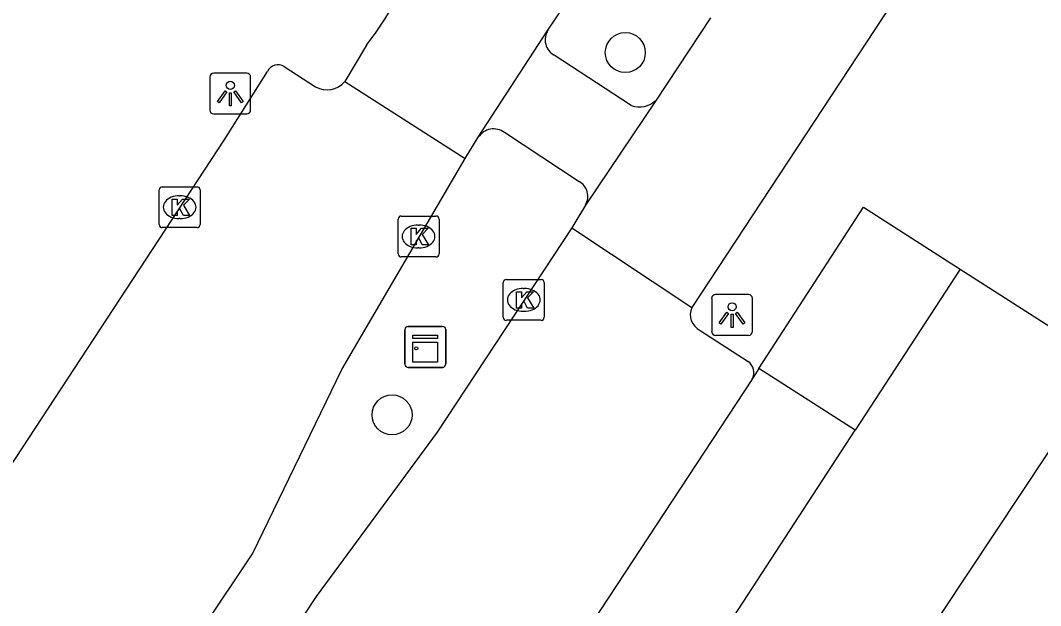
# Model space of a CAD drawing. Extents: x 159280 to 160375, y 384531 to 385872.
# Drawn here: x 160063.18 to 160088.12, y 384930.99 to 384945.31 of the extents above; entities that cross this region are included whole.
import ezdxf

# ---------------------------------------------------------------- set-up
doc = ezdxf.new("R2010")
doc.units = 0
for name, color, linetype in [('IMGEO_Boom', 7, 'Continuous'), ('IMGEO_Kast', 7, 'Continuous'), ('IMGEO_Kolk', 7, 'Continuous'), ('IMGEO_Lichtpunt', 7, 'Continuous'), ('IMGEO_Pand', 7, 'Continuous'), ('IMGEO_Rijbaan_lokaal_open', 7, 'Continuous'), ('IMGEO_Voetpad_open', 7, 'Continuous')]:
    doc.layers.add(name, color=color, linetype=linetype)

msp = doc.modelspace()

# ---------------------------------------------------------------- linework, layer by layer
at = {"layer": 'IMGEO_Boom'}
for centre in [(160077.969, 384944.52), (160072.267, 384935.655)]:
    msp.add_circle(centre, 0.489, dxfattribs=at)
at = {"layer": 'IMGEO_Kast'}
for p, q in [((160072.654, 384937.817), (160073.495, 384937.817)), ((160073.495, 384937.817), (160072.654, 384937.817)), ((160072.579, 384936.892), (160072.579, 384937.733)), ((160072.579, 384937.733), (160072.579, 384936.892)), ((160073.579, 384937.742), (160073.579, 384936.901)), ((160073.579, 384936.901), (160073.579, 384937.742)), ((160073.504, 384936.817), (160072.663, 384936.817)), ((160072.663, 384936.817), (160073.504, 384936.817))]:
    msp.add_line(p, q, dxfattribs=at)
for points in [[(160072.774, 384937.607), (160073.374, 384937.607), (160073.374, 384937.522), (160072.774, 384937.522), (160072.774, 384937.607)], [(160072.774, 384937.432), (160073.374, 384937.432), (160073.374, 384936.943), (160072.774, 384936.943), (160072.774, 384937.432)]]:
    msp.add_lwpolyline(points, dxfattribs=at)
msp.add_circle((160072.858, 384937.281), 0.0377, dxfattribs=at)
for centre, start, end in [((160072.657, 384937.739), 92.4484, 184.2845), ((160072.657, 384937.739), 92.4484, 184.2845), ((160073.501, 384937.739), 2.4484, 94.2845), ((160073.501, 384937.739), 2.4484, 94.2845), ((160072.657, 384936.895), 182.4484, 274.2845), ((160072.657, 384936.895), 182.4484, 274.2845), ((160073.501, 384936.895), 272.4484, 4.2845), ((160073.501, 384936.895), 272.4484, 4.2845)]:
    msp.add_arc(centre, 0.0779, start, end, dxfattribs=at)
at = {"layer": 'IMGEO_Kolk'}
for p, q in [((160066.572, 384940.31), (160066.572, 384941.162)), ((160066.647, 384941.236), (160067.499, 384941.236)), ((160067.573, 384941.162), (160067.573, 384940.31)), ((160067.06, 384941.016), (160067.085, 384941.016)), ((160072.488, 384940.519), (160073.34, 384940.519)), ((160067.083, 384940.456), (160067.058, 384940.456)), ((160072.413, 384939.593), (160072.413, 384940.445)), ((160072.901, 384940.299), (160072.926, 384940.299)), ((160073.414, 384940.445), (160073.414, 384939.593)), ((160067.499, 384940.236), (160066.647, 384940.236)), ((160072.924, 384939.739), (160072.899, 384939.739)), ((160073.34, 384939.519), (160072.488, 384939.519)), ((160074.986, 384938.042), (160074.986, 384938.894)), ((160075.061, 384938.968), (160075.913, 384938.968)), ((160075.987, 384938.894), (160075.987, 384938.042)), ((160075.474, 384938.748), (160075.499, 384938.748)), ((160075.497, 384938.188), (160075.472, 384938.188)), ((160075.913, 384937.968), (160075.061, 384937.968))]:
    msp.add_line(p, q, dxfattribs=at)
for points in [[(160066.572, 384940.31), (160066.572, 384941.162)], [(160066.647, 384941.236), (160067.499, 384941.236)], [(160067.573, 384941.162), (160067.573, 384940.31)], [(160066.893, 384940.936), (160067.016, 384940.936), (160067.016, 384940.785), (160067.146, 384940.936), (160067.31, 384940.936), (160067.164, 384940.785), (160067.317, 384940.536), (160067.165, 384940.536), (160067.08, 384940.7), (160067.016, 384940.633), (160067.016, 384940.536), (160066.893, 384940.536), (160066.893, 384940.936)], [(160072.488, 384940.519), (160073.34, 384940.519)], [(160072.413, 384939.593), (160072.413, 384940.445)], [(160073.414, 384940.445), (160073.414, 384939.593)], [(160067.499, 384940.236), (160066.647, 384940.236)], [(160072.734, 384940.219), (160072.857, 384940.219), (160072.857, 384940.068), (160072.987, 384940.219), (160073.151, 384940.219), (160073.005, 384940.068), (160073.158, 384939.819), (160073.006, 384939.819), (160072.921, 384939.983), (160072.857, 384939.916), (160072.857, 384939.819), (160072.734, 384939.819), (160072.734, 384940.219)], [(160073.34, 384939.519), (160072.488, 384939.519)], [(160074.986, 384938.042), (160074.986, 384938.894)], [(160075.061, 384938.968), (160075.913, 384938.968)], [(160075.987, 384938.894), (160075.987, 384938.042)], [(160075.307, 384938.668), (160075.43, 384938.668), (160075.43, 384938.517), (160075.56, 384938.668), (160075.724, 384938.668), (160075.578, 384938.517), (160075.731, 384938.268), (160075.579, 384938.268), (160075.494, 384938.432), (160075.43, 384938.365), (160075.43, 384938.268), (160075.307, 384938.268), (160075.307, 384938.668)], [(160075.913, 384937.968), (160075.061, 384937.968)]]:
    msp.add_lwpolyline(points, dxfattribs=at)
for centre, start, end in [((160066.649, 384941.16), 91.552, 178.448), ((160066.649, 384941.16), 91.552, 178.448), ((160067.497, 384941.16), 1.552, 88.448), ((160067.497, 384941.16), 1.552, 88.448), ((160072.49, 384940.443), 91.552, 178.448), ((160072.49, 384940.443), 91.552, 178.448), ((160073.338, 384940.443), 1.552, 88.448), ((160073.338, 384940.443), 1.552, 88.448), ((160066.649, 384940.312), 181.552, 268.448), ((160066.649, 384940.312), 181.552, 268.448), ((160067.497, 384940.312), 271.552, 358.448), ((160067.497, 384940.312), 271.552, 358.448), ((160072.49, 384939.595), 181.552, 268.448), ((160072.49, 384939.595), 181.552, 268.448), ((160073.338, 384939.595), 271.552, 358.448), ((160073.338, 384939.595), 271.552, 358.448), ((160075.063, 384938.892), 91.552, 178.448), ((160075.063, 384938.892), 91.552, 178.448), ((160075.911, 384938.892), 1.552, 88.448), ((160075.911, 384938.892), 1.552, 88.448), ((160075.063, 384938.044), 181.552, 268.448), ((160075.063, 384938.044), 181.552, 268.448), ((160075.911, 384938.044), 271.552, 358.448), ((160075.911, 384938.044), 271.552, 358.448)]:
    msp.add_arc(centre, 0.0765, start, end, dxfattribs=at)
for centre, major_axis, ratio, start_param, end_param in [((160067.059, 384940.736), (-0.387, 0.002), 0.722429, 4.712389, 7.853982), ((160067.084, 384940.736), (-0.39, 0.002), 0.717154, 1.570796, 4.712389), ((160072.9, 384940.019), (-0.387, 0.002), 0.722429, 4.712389, 7.853982), ((160072.925, 384940.019), (-0.39, 0.002), 0.717154, 1.570796, 4.712389), ((160075.473, 384938.468), (-0.387, 0.002), 0.722429, 4.712389, 7.853982), ((160075.498, 384938.468), (-0.39, 0.002), 0.717154, 1.570796, 4.712389)]:
    msp.add_ellipse(centre, major_axis=major_axis, ratio=ratio, start_param=start_param, end_param=end_param, dxfattribs=at)
at = {"layer": 'IMGEO_Lichtpunt'}
for p, q in [((160068.714, 384944.014), (160067.906, 384944.014)), ((160068.714, 384944.014), (160067.906, 384944.014)), ((160067.812, 384943.919), (160067.812, 384943.112)), ((160067.812, 384943.919), (160067.812, 384943.112)), ((160068.808, 384943.112), (160068.808, 384943.919)), ((160068.808, 384943.112), (160068.808, 384943.919)), ((160067.906, 384943.018), (160068.714, 384943.018)), ((160067.906, 384943.018), (160068.714, 384943.018)), ((160080.983, 384938.597), (160080.175, 384938.597)), ((160080.983, 384938.597), (160080.175, 384938.597)), ((160080.081, 384938.502), (160080.081, 384937.695)), ((160080.081, 384938.502), (160080.081, 384937.695)), ((160081.077, 384937.695), (160081.077, 384938.502)), ((160081.077, 384937.695), (160081.077, 384938.502)), ((160080.175, 384937.601), (160080.983, 384937.601)), ((160080.175, 384937.601), (160080.983, 384937.601))]:
    msp.add_line(p, q, dxfattribs=at)
for points in [[(160068.186, 384943.583), (160068.225, 384943.555), (160068.037, 384943.293), (160067.999, 384943.32), (160068.186, 384943.583)], [(160068.288, 384943.535), (160068.335, 384943.535), (160068.335, 384943.213), (160068.288, 384943.213), (160068.288, 384943.535)], [(160068.398, 384943.555), (160068.436, 384943.582), (160068.623, 384943.32), (160068.584, 384943.292), (160068.398, 384943.555)], [(160080.455, 384938.166), (160080.494, 384938.138), (160080.306, 384937.876), (160080.268, 384937.903), (160080.455, 384938.166)], [(160080.557, 384938.118), (160080.604, 384938.118), (160080.604, 384937.796), (160080.557, 384937.796), (160080.557, 384938.118)], [(160080.667, 384938.138), (160080.705, 384938.165), (160080.892, 384937.903), (160080.853, 384937.875), (160080.667, 384938.138)]]:
    msp.add_lwpolyline(points, dxfattribs=at)
for centre in [(160068.311, 384943.717), (160080.58, 384938.3)]:
    msp.add_circle(centre, 0.0994, dxfattribs=at)
for centre, start, end in [((160067.906, 384943.919), 90, 180), ((160067.906, 384943.919), 90, 180), ((160068.714, 384943.919), 0, 90), ((160068.714, 384943.919), 0, 90), ((160067.906, 384943.112), 180, 270), ((160067.906, 384943.112), 180, 270), ((160068.714, 384943.112), 270, 0), ((160068.714, 384943.112), 270, 360), ((160080.175, 384938.502), 90, 180), ((160080.175, 384938.502), 90, 180), ((160080.983, 384938.502), 0, 90), ((160080.983, 384938.502), 0, 90), ((160080.175, 384937.695), 180, 270), ((160080.175, 384937.695), 180, 270), ((160080.983, 384937.695), 270, 0), ((160080.983, 384937.695), 270, 360)]:
    msp.add_arc(centre, 0.0946, start, end, dxfattribs=at)
at = {"layer": 'IMGEO_Pand'}
msp.add_lwpolyline([(160089.553, 384936.617), (160083.797, 384927.933)], dxfattribs=at)
at = {"layer": 'IMGEO_Rijbaan_lokaal_open'}
for points in [[(160076.078, 384945.069), (160077.422, 384947.067)], [(160085.137, 384946.717), (160079.596, 384938.282)], [(160080.053, 384945.366), (160078.721, 384943.358)], [(160074.375, 384942.449), (160076.078, 384945.069)], [(160071.641, 384944.701), (160071.108, 384943.808)], [(160055.42, 384922.938), (160068.16, 384942.377), (160069.217, 384944.06)], [(160069.631, 384944.181), (160070.397, 384943.679)], [(160071.108, 384943.808), (160074.051, 384941.926)], [(160078.721, 384943.358), (160076.996, 384940.789)], [(160074.051, 384941.926), (160074.375, 384942.449)], [(160060.426, 384919.642), (160068.857, 384932.253), (160071.035, 384936.768), (160074.051, 384941.926)], [(160076.996, 384940.789), (160076.665, 384940.228)], [(160076.665, 384940.228), (160073.371, 384935.228), (160070.408, 384931.21), (160063.509, 384920.762)], [(160076.665, 384940.228), (160079.596, 384938.282)], [(160079.798, 384937.72), (160080.971, 384936.959)], [(160081.07, 384936.53), (160074.237, 384926.124), (160068.515, 384917.483)]]:
    msp.add_lwpolyline(points, dxfattribs=at)
for centre, radius, start, end in [((160065.5, 384949.495), 7.791, 322.02, 50.4297), ((160069.482, 384943.923), 0.298, 59.9783, 152.6059), ((160070.676, 384944.167), 0.562, 240.2525, 320.3147), ((160079.989, 384938.106), 0.431, 155.9134, 243.6266), ((160080.791, 384936.691), 0.323, 329.9917, 55.9975)]:
    msp.add_arc(centre, radius, start, end, dxfattribs=at)
at = {"layer": 'IMGEO_Voetpad_open'}
for points in [[(160078.11, 384943.225), (160076.231, 384944.455)], [(160075.017, 384942.568), (160076.837, 384941.364)], [(160081.237, 384936.788), (160083.792, 384940.738), (160086.157, 384939.222)], [(160086.157, 384939.222), (160083.589, 384935.277)], [(160086.157, 384939.222), (160089.753, 384936.917)], [(160081.237, 384936.788), (160081.07, 384936.53)], [(160083.589, 384935.277), (160081.237, 384936.788)], [(160054.6, 384890.738), (160083.589, 384935.277)]]:
    msp.add_lwpolyline(points, dxfattribs=at)
for centre, radius, start, end in [((160076.444, 384944.834), 0.435, 147.3039, 240.6807), ((160078.309, 384943.78), 0.59, 250.2825, 314.2782), ((160074.753, 384942.199), 0.453, 54.4437, 146.5584), ((160076.64, 384941), 0.414, 329.3332, 61.5814)]:
    msp.add_arc(centre, radius, start, end, dxfattribs=at)

doc.saveas('drawing.dxf')
